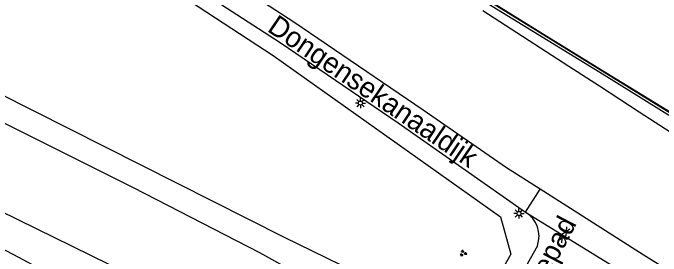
# Model space of a CAD drawing. Extents: x 128000 to 131008, y 398996 to 402500.
# Drawn here: x 129468.1 to 129547.7, y 399704.6 to 399734.5 of the extents above; entities that cross this region are included whole.
import ezdxf

# ---------------------------------------------------------------- set-up
doc = ezdxf.new("R2010")
doc.units = 0
for name, color, linetype in [('gg-anno-openbare ruimte label', 7, 'Continuous'), ('gg-knt-BGT kruinlijn', 7, 'Continuous'), ('gg-knt-verharding', 7, 'Continuous'), ('gg-kntw-beschoeiing', 7, 'Continuous'), ('gt-grn-groengrens', 7, 'Continuous'), ('gt-grn-weggrens', 7, 'Continuous'), ('gt-symb-gesloten verharding', 7, 'Continuous'), ('gt-symb-groenvak', 7, 'Continuous'), ('gt-symb-lichtmast', 7, 'Continuous'), ('gx-grn-maaiveld', 7, 'Continuous')]:
    doc.layers.add(name, color=color, linetype=linetype)

# ---------------------------------------------------------------- blocks, each defined once
blk = doc.blocks.new('gt0-LMAST')
at = {"layer": 'gt-symb-lichtmast'}
for p, q in [((-0.182, 0.173), (-0.447, 0.438)), ((-0.005, 0.246), (-0.005, 0.621)), ((0.172, 0.173), (0.437, 0.438)), ((-0.255, -0.004), (-0.63, -0.004)), ((-0.182, -0.181), (-0.447, -0.446)), ((-0.005, -0.254), (-0.005, -0.629)), ((0.437, -0.446), (0.172, -0.181)), ((0.245, -0.004), (0.62, -0.004))]:
    blk.add_line(p, q, dxfattribs=at)
blk.add_circle((-0.005, -0.004), 0.25, dxfattribs=at)
blk = doc.blocks.new('gt0-GESVH1')
at = {"layer": 'gt-symb-gesloten verharding'}
for p, q in [((-0.992, -0.261), (0.008, 0.239)), ((0.008, -0.261), (-0.992, 0.239)), ((0.008, 0.239), (1.008, -0.261)), ((1.008, 0.239), (0.008, -0.261))]:
    blk.add_line(p, q, dxfattribs=at)
blk = doc.blocks.new('gt0-GRVAK')
at = {"layer": 'gt-symb-groenvak'}
for p, q in [((-0.11, 0.189), (-0.228, 0.24)), ((-0.182, 0.153), (0.088, 0.153)), ((-0.091, 0.211), (-0.156, 0.322)), ((-0.047, 0.214), (-0.047, 0.393)), ((-0.004, 0.211), (0.061, 0.322)), ((0.015, 0.189), (0.133, 0.24)), ((0.262, -0.052), (0.197, 0.059)), ((0.305, -0.049), (0.305, 0.13)), ((0.349, -0.052), (0.414, 0.059)), ((-0.245, -0.228), (-0.363, -0.177)), ((-0.318, -0.264), (-0.047, -0.264)), ((-0.226, -0.206), (-0.291, -0.095)), ((-0.183, -0.203), (-0.183, -0.024)), ((-0.139, -0.206), (-0.074, -0.095)), ((-0.12, -0.228), (-0.002, -0.177)), ((0.243, -0.074), (0.125, -0.023)), ((0.17, -0.11), (0.441, -0.11)), ((0.368, -0.074), (0.486, -0.023))]:
    blk.add_line(p, q, dxfattribs=at)

msp = doc.modelspace()

# ---------------------------------------------------------------- linework, layer by layer
at = {"layer": 'gg-knt-BGT kruinlijn'}
for p, q in [((129501.42, 399706.91), (129432.35, 399741.68)), ((129447.44, 399715.28), (129468.16, 399704.8)), ((129517.222, 399699.23), (129501.42, 399706.91)), ((129468.16, 399704.8), (129484.99, 399695.86))]:
    msp.add_line(p, q, dxfattribs=at)
at = {"layer": 'gg-knt-verharding'}
msp.add_line((129532.48, 399705.883), (129529.387, 399700.383), dxfattribs=at)
for points in [[(129532.818, 399712.829), (129528.701, 399715.451), (129518.442, 399722.535), (129502.587, 399733.32), (129490.563, 399741.141), (129472.776, 399752.252), (129434.317, 399775.907), (129396.084, 399799.248)], [(129393.567, 399797.232), (129431.765, 399773.941), (129470.682, 399750.031), (129489.682, 399738.13), (129500.872, 399730.834), (129515.37, 399720.976), (129531.023, 399710.011)], [(129621.32, 399657.533), (129545.453, 399704.782), (129532.818, 399712.829)]]:
    msp.add_lwpolyline(points, dxfattribs=at)
msp.add_arc((129529.193, 399707.044), 3.486, 340.54572, 58.3358, dxfattribs=at)
at = {"layer": 'gg-kntw-beschoeiing'}
for points in [[(129420.354, 399801.636), (129484.003, 399762.219), (129563.335, 399713.226), (129639.926, 399665.653), (129698.603, 399629.318)], [(129393.768, 399757.881), (129408.47, 399750.28), (129482.83, 399713.05), (129498.35, 399705.07), (129515.53, 399695.51)], [(129393.768, 399757.881), (129408.47, 399750.28), (129482.83, 399713.05), (129498.35, 399705.07), (129515.53, 399695.51)], [(129479.89, 399703.6), (129444.06, 399721.15), (129425.31, 399730.64), (129388.713, 399749.457)], [(129479.89, 399703.6), (129444.06, 399721.15), (129425.31, 399730.64), (129388.713, 399749.457)]]:
    msp.add_lwpolyline(points, dxfattribs=at)
at = {"layer": 'gt-grn-groengrens'}
msp.add_line((129529.235, 399704.86), (129524.337, 399696.287), dxfattribs=at)
msp.add_lwpolyline([(129359.466, 399812.876), (129407.454, 399787.146), (129429.75, 399773.338), (129468.708, 399748.878), (129488.808, 399736.58), (129500.029, 399729.227), (129527.956, 399709.426), (129529.235, 399704.86)], dxfattribs=at)
at = {"layer": 'gt-grn-weggrens'}
for q in [(129532.818, 399712.829), (129542.421, 399703.024)]:
    msp.add_line((129531.023, 399710.011), q, dxfattribs=at)
at = {"layer": 'gx-grn-maaiveld'}
for points in [[(129698.487, 399629.129), (129695.794, 399630.796), (129670.041, 399646.654), (129640.095, 399665.14), (129614.955, 399680.778), (129599.59, 399690.352), (129590.098, 399696.308), (129571.504, 399707.863), (129552.592, 399719.426), (129540.682, 399726.816), (129525.129, 399736.405), (129506.868, 399747.756), (129487.076, 399759.983), (129462.704, 399775.055), (129441.096, 399788.41), (129422.958, 399799.634), (129420.222, 399801.336)], [(129698.669, 399629.429), (129695.893, 399631.15), (129683.439, 399638.852), (129670.115, 399647.053), (129640.315, 399665.436), (129627.894, 399673.204), (129615.168, 399681.11), (129599.815, 399690.735), (129596.502, 399692.828), (129590.196, 399696.766), (129581.23, 399702.329), (129571.769, 399708.31), (129562.098, 399714.165), (129552.784, 399719.831), (129546.151, 399723.868), (129540.905, 399727.101), (129533.634, 399731.567), (129525.316, 399736.769)], [(129549.486, 399719.361), (129544.999, 399722.264), (129542.608, 399723.832), (129540.124, 399725.46), (129536.357, 399727.899), (129525.771, 399734.735)]]:
    msp.add_lwpolyline(points, dxfattribs=at)

# ---------------------------------------------------------------- block references
at = {"layer": 'gt-symb-gesloten verharding', "rotation": -120.12860023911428}
msp.add_blockref('gt0-GESVH1', (129535.777, 399707.217), dxfattribs=at)
at = {"layer": 'gt-symb-groenvak'}
msp.add_blockref('gt0-GRVAK', (129523.363, 399704.969), dxfattribs=at)
at = {"layer": 'gt-symb-lichtmast'}
for p in [(129510.754, 399723.396), (129530.218, 399709.842)]:
    msp.add_blockref('gt0-LMAST', p, dxfattribs=at)

# ---------------------------------------------------------------- texts
at = {"layer": 'gg-anno-openbare ruimte label'}
for s, rotation, p in [('Dongensekanaaldijk', 325.8, (129499.179, 399732.295)), ('Berkenrodepad', 62.4, (129526.762, 399688.382))]:
    msp.add_text(s, height=2.5, rotation=rotation, dxfattribs=at).set_placement(p)

doc.saveas('drawing.dxf')
